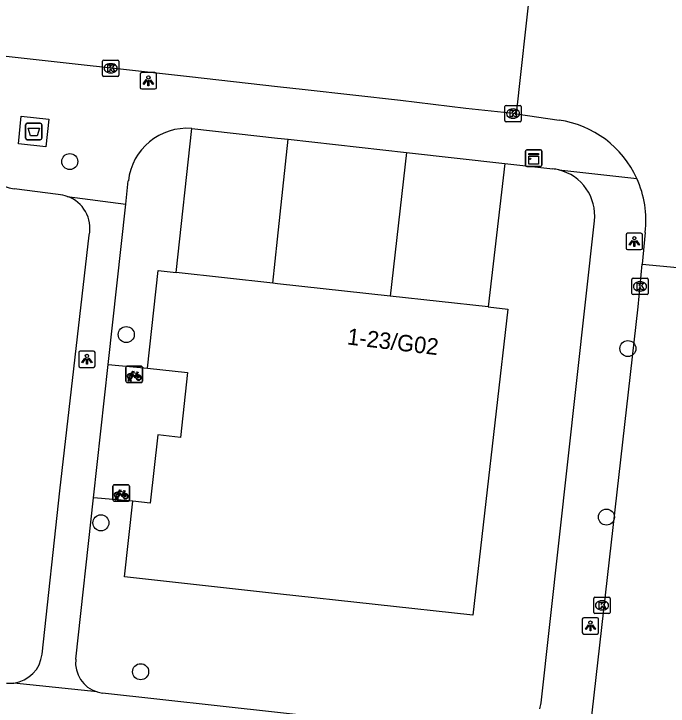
# Model space of a CAD drawing. Extents: x 161928 to 163055, y 386475 to 387428.
# Drawn here: x 162483.94 to 162523.78, y 386907.95 to 386950.11 of the extents above; entities that cross this region are included whole.
import ezdxf

# ---------------------------------------------------------------- set-up
doc = ezdxf.new("R2010")
doc.units = 0
for name, color, linetype in [('IMGEO_Afval_apart_plaats', 7, 'Continuous'), ('IMGEO_Boom', 7, 'Continuous'), ('IMGEO_Fietsenrek', 7, 'Continuous'), ('IMGEO_Kast', 7, 'Continuous'), ('IMGEO_Kolk', 7, 'Continuous'), ('IMGEO_Lichtpunt', 7, 'Continuous'), ('IMGEO_Pand', 7, 'Continuous'), ('IMGEO_Pand_nummerreeks', 7, 'Continuous'), ('IMGEO_Rijbaan_lokaal_gesloten', 7, 'Continuous'), ('IMGEO_Rijbaan_lokaal_open', 7, 'Continuous'), ('IMGEO_Voetpad_gesloten', 7, 'Continuous'), ('IMGEO_Voetpad_open', 7, 'Continuous')]:
    doc.layers.add(name, color=color, linetype=linetype)

msp = doc.modelspace()

# ---------------------------------------------------------------- linework, layer by layer
at = {"layer": 'IMGEO_Afval_apart_plaats'}
for p, q in [((162484.658, 386942.544), (162484.658, 386943.344)), ((162484.658, 386943.344), (162484.658, 386942.544)), ((162484.758, 386943.444), (162485.548, 386943.444)), ((162485.548, 386943.444), (162484.758, 386943.444)), ((162485.648, 386943.344), (162485.648, 386942.544)), ((162485.648, 386942.544), (162485.648, 386943.344)), ((162485.548, 386942.444), (162484.758, 386942.444)), ((162484.758, 386942.444), (162485.548, 386942.444))]:
    msp.add_line(p, q, dxfattribs=at)
msp.add_lwpolyline([(162484.801, 386943.158), (162485.505, 386943.158), (162485.356, 386942.688), (162484.95, 386942.688), (162484.801, 386943.158)], dxfattribs=at)
for centre, start, end in [((162484.758, 386943.344), 90, 180), ((162484.758, 386943.344), 90, 180), ((162485.548, 386943.344), 0, 90), ((162485.548, 386943.344), 360, 90), ((162484.758, 386942.544), 180, 270), ((162484.758, 386942.544), 180, 270), ((162485.548, 386942.544), 270, 0), ((162485.548, 386942.544), 270, 0)]:
    msp.add_arc(centre, 0.1, start, end, dxfattribs=at)
at = {"layer": 'IMGEO_Boom'}
for centre in [(162487.346, 386941.113), (162490.785, 386930.581), (162521.329, 386929.728), (162489.239, 386919.115), (162520.024, 386919.466), (162491.659, 386910.049)]:
    msp.add_circle(centre, 0.489, dxfattribs=at)
at = {"layer": 'IMGEO_Fietsenrek'}
for p, q in [((162490.767, 386927.735), (162490.767, 386928.576)), ((162490.767, 386928.576), (162490.767, 386927.735)), ((162490.842, 386928.66), (162491.683, 386928.66)), ((162491.683, 386928.66), (162490.842, 386928.66)), ((162491.767, 386928.585), (162491.767, 386927.744)), ((162491.767, 386927.744), (162491.767, 386928.585)), ((162491.454, 386928.209), (162491.49, 386928.114)), ((162491.692, 386927.66), (162490.851, 386927.66)), ((162490.851, 386927.66), (162491.692, 386927.66)), ((162490.894, 386927.744), (162490.933, 386927.904)), ((162490.928, 386927.744), (162490.894, 386927.744)), ((162490.963, 386927.892), (162490.928, 386927.744)), ((162491.005, 386927.916), (162491.004, 386927.92)), ((162491.046, 386927.744), (162491.012, 386927.886)), ((162491.036, 386927.927), (162491.037, 386927.92)), ((162491.044, 386927.89), (162491.079, 386927.744)), ((162491.079, 386927.744), (162491.046, 386927.744)), ((162489.975, 386920.508), (162489.975, 386921.349)), ((162489.975, 386921.349), (162489.975, 386920.508)), ((162490.05, 386921.433), (162490.891, 386921.433)), ((162490.891, 386921.433), (162490.05, 386921.433)), ((162490.975, 386921.358), (162490.975, 386920.517)), ((162490.975, 386920.517), (162490.975, 386921.358)), ((162490.662, 386920.982), (162490.698, 386920.887)), ((162490.9, 386920.433), (162490.059, 386920.433)), ((162490.059, 386920.433), (162490.9, 386920.433)), ((162490.102, 386920.517), (162490.141, 386920.677)), ((162490.136, 386920.517), (162490.102, 386920.517)), ((162490.171, 386920.665), (162490.136, 386920.517)), ((162490.213, 386920.689), (162490.212, 386920.693)), ((162490.254, 386920.517), (162490.22, 386920.659)), ((162490.244, 386920.7), (162490.245, 386920.693)), ((162490.252, 386920.663), (162490.287, 386920.517)), ((162490.287, 386920.517), (162490.254, 386920.517))]:
    msp.add_line(p, q, dxfattribs=at)
for points in [[(162491.101, 386928.134), (162491.049, 386928.044), (162491.009, 386928.019), (162491.01, 386928.066), (162491.065, 386928.16)], [(162491.08, 386928.186), (162491.175, 386928.35), (162491.261, 386928.336), (162491.263, 386928.327), (162491.207, 386928.316), (162491.18, 386928.271), (162491.436, 386928.23)], [(162491.376, 386927.942), (162491.326, 386927.942), (162491.135, 386928.193), (162491.116, 386928.161)], [(162491.423, 386928.205), (162491.166, 386928.246), (162491.149, 386928.217), (162491.316, 386927.997), (162491.423, 386928.205)], [(162491.471, 386928.107), (162491.441, 386928.184), (162491.332, 386927.966), (162491.375, 386927.966)], [(162491.405, 386927.966), (162491.525, 386927.965), (162491.481, 386928.079)], [(162491.501, 386928.086), (162491.556, 386927.941), (162491.406, 386927.941)], [(162491.436, 386928.23), (162491.461, 386928.279), (162491.455, 386928.283), (162491.432, 386928.287), (162491.42, 386928.294), (162491.419, 386928.297), (162491.421, 386928.302), (162491.516, 386928.287), (162491.518, 386928.277), (162491.508, 386928.264), (162491.496, 386928.258), (162491.482, 386928.264), (162491.454, 386928.209)], [(162490.309, 386920.907), (162490.257, 386920.817), (162490.217, 386920.792), (162490.218, 386920.839), (162490.273, 386920.933)], [(162490.288, 386920.959), (162490.383, 386921.123), (162490.469, 386921.109), (162490.471, 386921.1), (162490.415, 386921.089), (162490.388, 386921.044), (162490.644, 386921.003)], [(162490.584, 386920.715), (162490.534, 386920.715), (162490.343, 386920.966), (162490.324, 386920.934)], [(162490.631, 386920.978), (162490.374, 386921.019), (162490.357, 386920.99), (162490.524, 386920.77), (162490.631, 386920.978)], [(162490.679, 386920.88), (162490.649, 386920.957), (162490.54, 386920.739), (162490.583, 386920.739)], [(162490.613, 386920.739), (162490.733, 386920.738), (162490.689, 386920.852)], [(162490.709, 386920.859), (162490.764, 386920.714), (162490.614, 386920.714)], [(162490.644, 386921.003), (162490.669, 386921.052), (162490.663, 386921.056), (162490.64, 386921.06), (162490.628, 386921.067), (162490.627, 386921.07), (162490.629, 386921.075), (162490.724, 386921.06), (162490.726, 386921.05), (162490.716, 386921.037), (162490.704, 386921.031), (162490.69, 386921.037), (162490.662, 386920.982)]]:
    msp.add_lwpolyline(points, dxfattribs=at)
for centre, radius, start, end in [((162490.845, 386928.582), 0.0779, 92.4484, 184.2845), ((162490.845, 386928.582), 0.0779, 92.4484, 184.2845), ((162491.689, 386928.582), 0.0779, 2.4484, 94.2845), ((162491.689, 386928.582), 0.0779, 2.4484, 94.2845), ((162491.007, 386928.045), 0.159, 62.6766, 242.1369), ((162491.007, 386928.045), 0.129, 63.3192, 238.903), ((162491.007, 386928.045), 0.129, 283.6043, 43.4302), ((162491.007, 386928.045), 0.159, 283.5766, 46.6042), ((162491.534, 386927.961), 0.159, 113.3408, 178.3217), ((162491.534, 386927.961), 0.159, 187.0065, 105.7708), ((162491.534, 386927.961), 0.129, 113.923, 177.9556), ((162491.534, 386927.961), 0.129, 188.6715, 104.5883), ((162490.845, 386927.738), 0.0779, 182.4484, 274.2845), ((162490.845, 386927.738), 0.0779, 182.4484, 274.2845), ((162490.987, 386927.916), 0.0499, 12.8025, 158.6934), ((162491.007, 386928.045), 0.159, 253.9967, 271.7867), ((162490.987, 386927.916), 0.0174, 12.8025, 163.4502), ((162491.007, 386928.045), 0.129, 253.415, 269.0204), ((162491.689, 386927.738), 0.0779, 272.4484, 4.2845), ((162491.689, 386927.738), 0.0779, 272.4484, 4.2845), ((162490.053, 386921.355), 0.0779, 92.4484, 184.2845), ((162490.053, 386921.355), 0.0779, 92.4484, 184.2845), ((162490.897, 386921.355), 0.0779, 2.4484, 94.2845), ((162490.897, 386921.355), 0.0779, 2.4484, 94.2845), ((162490.215, 386920.818), 0.159, 62.6766, 242.1369), ((162490.215, 386920.818), 0.129, 63.3192, 238.903), ((162490.215, 386920.818), 0.129, 283.6043, 43.4302), ((162490.215, 386920.818), 0.159, 283.5766, 46.6042), ((162490.742, 386920.734), 0.159, 113.3408, 178.3217), ((162490.742, 386920.734), 0.159, 187.0065, 105.7708), ((162490.742, 386920.734), 0.129, 113.923, 177.9556), ((162490.742, 386920.734), 0.129, 188.6715, 104.5883), ((162490.053, 386920.511), 0.0779, 182.4484, 274.2845), ((162490.053, 386920.511), 0.0779, 182.4484, 274.2845), ((162490.195, 386920.689), 0.0499, 12.8025, 158.6934), ((162490.215, 386920.818), 0.159, 253.9967, 271.7867), ((162490.195, 386920.689), 0.0174, 12.8025, 163.4502), ((162490.215, 386920.818), 0.129, 253.415, 269.0204), ((162490.897, 386920.511), 0.0779, 272.4484, 4.2845), ((162490.897, 386920.511), 0.0779, 272.4484, 4.2845)]:
    msp.add_arc(centre, radius, start, end, dxfattribs=at)
at = {"layer": 'IMGEO_Kast'}
for p, q in [((162515.097, 386940.897), (162515.097, 386941.738)), ((162515.097, 386941.738), (162515.097, 386940.897)), ((162515.172, 386941.822), (162516.013, 386941.822)), ((162516.013, 386941.822), (162515.172, 386941.822)), ((162516.097, 386941.747), (162516.097, 386940.906)), ((162516.097, 386940.906), (162516.097, 386941.747)), ((162516.022, 386940.822), (162515.181, 386940.822)), ((162515.181, 386940.822), (162516.022, 386940.822))]:
    msp.add_line(p, q, dxfattribs=at)
for points in [[(162515.292, 386941.612), (162515.892, 386941.612), (162515.892, 386941.527), (162515.292, 386941.527), (162515.292, 386941.612)], [(162515.292, 386941.437), (162515.892, 386941.437), (162515.892, 386940.948), (162515.292, 386940.948), (162515.292, 386941.437)]]:
    msp.add_lwpolyline(points, dxfattribs=at)
msp.add_circle((162515.376, 386941.286), 0.0377, dxfattribs=at)
for centre, start, end in [((162515.175, 386941.744), 92.4484, 184.2845), ((162515.175, 386941.744), 92.4484, 184.2845), ((162516.019, 386941.744), 2.4484, 94.2845), ((162516.019, 386941.744), 2.4484, 94.2845), ((162515.175, 386940.9), 182.4484, 274.2845), ((162515.175, 386940.9), 182.4484, 274.2845), ((162516.019, 386940.9), 272.4484, 4.2845), ((162516.019, 386940.9), 272.4484, 4.2845)]:
    msp.add_arc(centre, 0.0779, start, end, dxfattribs=at)
at = {"layer": 'IMGEO_Kolk'}
for p, q in [((162489.334, 386946.37), (162489.334, 386947.222)), ((162489.409, 386947.296), (162490.261, 386947.296)), ((162489.822, 386947.076), (162489.847, 386947.076)), ((162490.335, 386947.222), (162490.335, 386946.37)), ((162490.261, 386946.296), (162489.409, 386946.296)), ((162489.845, 386946.516), (162489.82, 386946.516)), ((162513.837, 386943.61), (162513.837, 386944.462)), ((162513.912, 386944.536), (162514.764, 386944.536)), ((162514.838, 386944.462), (162514.838, 386943.61)), ((162514.325, 386944.316), (162514.35, 386944.316)), ((162514.348, 386943.756), (162514.323, 386943.756)), ((162514.764, 386943.536), (162513.912, 386943.536)), ((162521.568, 386933.086), (162521.568, 386933.938)), ((162521.643, 386934.012), (162522.495, 386934.012)), ((162522.569, 386933.938), (162522.569, 386933.086)), ((162522.056, 386933.792), (162522.081, 386933.792)), ((162522.079, 386933.232), (162522.054, 386933.232)), ((162522.495, 386933.012), (162521.643, 386933.012)), ((162519.252, 386913.664), (162519.252, 386914.516)), ((162519.327, 386914.59), (162520.179, 386914.59)), ((162520.253, 386914.516), (162520.253, 386913.664)), ((162519.74, 386914.37), (162519.765, 386914.37)), ((162519.763, 386913.81), (162519.738, 386913.81)), ((162520.179, 386913.59), (162519.327, 386913.59))]:
    msp.add_line(p, q, dxfattribs=at)
for points in [[(162489.334, 386946.37), (162489.334, 386947.222)], [(162489.409, 386947.296), (162490.261, 386947.296)], [(162489.655, 386946.996), (162489.778, 386946.996), (162489.778, 386946.845), (162489.908, 386946.996), (162490.072, 386946.996), (162489.926, 386946.845), (162490.079, 386946.596), (162489.927, 386946.596), (162489.842, 386946.76), (162489.778, 386946.693), (162489.778, 386946.596), (162489.655, 386946.596), (162489.655, 386946.996)], [(162490.335, 386947.222), (162490.335, 386946.37)], [(162490.261, 386946.296), (162489.409, 386946.296)], [(162513.837, 386943.61), (162513.837, 386944.462)], [(162513.912, 386944.536), (162514.764, 386944.536)], [(162514.838, 386944.462), (162514.838, 386943.61)], [(162514.158, 386944.236), (162514.281, 386944.236), (162514.281, 386944.085), (162514.411, 386944.236), (162514.575, 386944.236), (162514.429, 386944.085), (162514.582, 386943.836), (162514.43, 386943.836), (162514.345, 386944), (162514.281, 386943.933), (162514.281, 386943.836), (162514.158, 386943.836), (162514.158, 386944.236)], [(162514.764, 386943.536), (162513.912, 386943.536)], [(162521.568, 386933.086), (162521.568, 386933.938)], [(162521.643, 386934.012), (162522.495, 386934.012)], [(162522.569, 386933.938), (162522.569, 386933.086)], [(162521.889, 386933.712), (162522.012, 386933.712), (162522.012, 386933.561), (162522.142, 386933.712), (162522.306, 386933.712), (162522.16, 386933.561), (162522.313, 386933.312), (162522.161, 386933.312), (162522.076, 386933.476), (162522.012, 386933.409), (162522.012, 386933.312), (162521.889, 386933.312), (162521.889, 386933.712)], [(162522.495, 386933.012), (162521.643, 386933.012)], [(162519.252, 386913.664), (162519.252, 386914.516)], [(162519.327, 386914.59), (162520.179, 386914.59)], [(162520.253, 386914.516), (162520.253, 386913.664)], [(162519.573, 386914.29), (162519.696, 386914.29), (162519.696, 386914.139), (162519.826, 386914.29), (162519.99, 386914.29), (162519.844, 386914.139), (162519.997, 386913.89), (162519.845, 386913.89), (162519.76, 386914.054), (162519.696, 386913.987), (162519.696, 386913.89), (162519.573, 386913.89), (162519.573, 386914.29)], [(162520.179, 386913.59), (162519.327, 386913.59)]]:
    msp.add_lwpolyline(points, dxfattribs=at)
for centre, start, end in [((162489.411, 386947.22), 91.552, 178.448), ((162489.411, 386947.22), 91.552, 178.448), ((162490.259, 386947.22), 1.552, 88.448), ((162490.259, 386947.22), 1.552, 88.448), ((162489.411, 386946.372), 181.552, 268.448), ((162489.411, 386946.372), 181.552, 268.448), ((162490.259, 386946.372), 271.552, 358.448), ((162490.259, 386946.372), 271.552, 358.448), ((162513.914, 386944.46), 91.552, 178.448), ((162513.914, 386944.46), 91.552, 178.448), ((162514.762, 386944.46), 1.552, 88.448), ((162514.762, 386944.46), 1.552, 88.448), ((162513.914, 386943.612), 181.552, 268.448), ((162513.914, 386943.612), 181.552, 268.448), ((162514.762, 386943.612), 271.552, 358.448), ((162514.762, 386943.612), 271.552, 358.448), ((162521.645, 386933.936), 91.552, 178.448), ((162521.645, 386933.936), 91.552, 178.448), ((162522.493, 386933.936), 1.552, 88.448), ((162522.493, 386933.936), 1.552, 88.448), ((162521.645, 386933.088), 181.552, 268.448), ((162521.645, 386933.088), 181.552, 268.448), ((162522.493, 386933.088), 271.552, 358.448), ((162522.493, 386933.088), 271.552, 358.448), ((162519.329, 386914.514), 91.552, 178.448), ((162519.329, 386914.514), 91.552, 178.448), ((162520.177, 386914.514), 1.552, 88.448), ((162520.177, 386914.514), 1.552, 88.448), ((162519.329, 386913.666), 181.552, 268.448), ((162519.329, 386913.666), 181.552, 268.448), ((162520.177, 386913.666), 271.552, 358.448), ((162520.177, 386913.666), 271.552, 358.448)]:
    msp.add_arc(centre, 0.0765, start, end, dxfattribs=at)
for centre, major_axis, ratio, start_param, end_param in [((162489.821, 386946.796), (-0.387, 0.002), 0.722429, 4.712389, 7.853982), ((162489.846, 386946.796), (-0.39, 0.002), 0.717154, 1.570796, 4.712389), ((162514.324, 386944.036), (-0.387, 0.002), 0.722429, 4.712389, 7.853982), ((162514.349, 386944.036), (-0.39, 0.002), 0.717154, 1.570796, 4.712389), ((162522.055, 386933.512), (-0.387, 0.002), 0.722429, 4.712389, 7.853982), ((162522.08, 386933.512), (-0.39, 0.002), 0.717154, 1.570796, 4.712389), ((162519.739, 386914.09), (-0.387, 0.002), 0.722429, 4.712389, 7.853982), ((162519.764, 386914.09), (-0.39, 0.002), 0.717154, 1.570796, 4.712389)]:
    msp.add_ellipse(centre, major_axis=major_axis, ratio=ratio, start_param=start_param, end_param=end_param, dxfattribs=at)
at = {"layer": 'IMGEO_Lichtpunt'}
for p, q in [((162492.534, 386946.533), (162491.726, 386946.533)), ((162492.534, 386946.533), (162491.726, 386946.533)), ((162491.632, 386946.438), (162491.632, 386945.631)), ((162491.632, 386946.438), (162491.632, 386945.631)), ((162492.628, 386945.631), (162492.628, 386946.438)), ((162492.628, 386945.631), (162492.628, 386946.438)), ((162491.726, 386945.537), (162492.534, 386945.537)), ((162491.726, 386945.537), (162492.534, 386945.537)), ((162521.222, 386936.652), (162521.222, 386935.845)), ((162521.222, 386936.652), (162521.222, 386935.845)), ((162522.124, 386936.747), (162521.316, 386936.747)), ((162522.124, 386936.747), (162521.316, 386936.747)), ((162522.218, 386935.845), (162522.218, 386936.652)), ((162522.218, 386935.845), (162522.218, 386936.652)), ((162521.316, 386935.751), (162522.124, 386935.751)), ((162521.316, 386935.751), (162522.124, 386935.751)), ((162487.891, 386929.483), (162487.891, 386928.676)), ((162487.891, 386929.483), (162487.891, 386928.676)), ((162488.793, 386929.578), (162487.985, 386929.578)), ((162488.793, 386929.578), (162487.985, 386929.578)), ((162488.887, 386928.676), (162488.887, 386929.483)), ((162488.887, 386928.676), (162488.887, 386929.483)), ((162487.985, 386928.582), (162488.793, 386928.582)), ((162487.985, 386928.582), (162488.793, 386928.582)), ((162518.552, 386913.244), (162518.552, 386912.437)), ((162518.552, 386913.244), (162518.552, 386912.437)), ((162519.454, 386913.339), (162518.646, 386913.339)), ((162519.454, 386913.339), (162518.646, 386913.339)), ((162519.548, 386912.437), (162519.548, 386913.244)), ((162519.548, 386912.437), (162519.548, 386913.244)), ((162518.646, 386912.343), (162519.454, 386912.343)), ((162518.646, 386912.343), (162519.454, 386912.343))]:
    msp.add_line(p, q, dxfattribs=at)
for points in [[(162492.006, 386946.102), (162492.045, 386946.074), (162491.857, 386945.812), (162491.819, 386945.839), (162492.006, 386946.102)], [(162492.108, 386946.054), (162492.155, 386946.054), (162492.155, 386945.732), (162492.108, 386945.732), (162492.108, 386946.054)], [(162492.218, 386946.074), (162492.256, 386946.101), (162492.443, 386945.839), (162492.404, 386945.811), (162492.218, 386946.074)], [(162521.596, 386936.316), (162521.635, 386936.288), (162521.447, 386936.026), (162521.409, 386936.053), (162521.596, 386936.316)], [(162521.698, 386936.268), (162521.745, 386936.268), (162521.745, 386935.946), (162521.698, 386935.946), (162521.698, 386936.268)], [(162521.808, 386936.288), (162521.846, 386936.315), (162522.033, 386936.053), (162521.994, 386936.025), (162521.808, 386936.288)], [(162488.265, 386929.147), (162488.304, 386929.119), (162488.116, 386928.857), (162488.078, 386928.884), (162488.265, 386929.147)], [(162488.367, 386929.099), (162488.414, 386929.099), (162488.414, 386928.777), (162488.367, 386928.777), (162488.367, 386929.099)], [(162488.477, 386929.119), (162488.515, 386929.146), (162488.702, 386928.884), (162488.663, 386928.856), (162488.477, 386929.119)], [(162518.926, 386912.908), (162518.965, 386912.88), (162518.777, 386912.618), (162518.739, 386912.645), (162518.926, 386912.908)], [(162519.028, 386912.86), (162519.075, 386912.86), (162519.075, 386912.538), (162519.028, 386912.538), (162519.028, 386912.86)], [(162519.138, 386912.88), (162519.176, 386912.907), (162519.363, 386912.645), (162519.324, 386912.617), (162519.138, 386912.88)]]:
    msp.add_lwpolyline(points, dxfattribs=at)
for centre in [(162492.131, 386946.236), (162521.721, 386936.45), (162488.39, 386929.281), (162519.051, 386913.042)]:
    msp.add_circle(centre, 0.0994, dxfattribs=at)
for centre, start, end in [((162491.726, 386946.438), 90, 180), ((162491.726, 386946.438), 90, 180), ((162492.534, 386946.438), 0, 90), ((162492.534, 386946.438), 0, 90), ((162491.726, 386945.631), 180, 270), ((162491.726, 386945.631), 180, 270), ((162492.534, 386945.631), 270, 0), ((162492.534, 386945.631), 270, 360), ((162521.316, 386936.652), 90, 180), ((162521.316, 386936.652), 90, 180), ((162522.124, 386936.652), 0, 90), ((162522.124, 386936.652), 0, 90), ((162521.316, 386935.845), 180, 270), ((162521.316, 386935.845), 180, 270), ((162522.124, 386935.845), 270, 0), ((162522.124, 386935.845), 270, 360), ((162487.985, 386929.483), 90, 180), ((162487.985, 386929.483), 90, 180), ((162488.793, 386929.483), 0, 90), ((162488.793, 386929.483), 0, 90), ((162487.985, 386928.676), 180, 270), ((162487.985, 386928.676), 180, 270), ((162488.793, 386928.676), 270, 0), ((162488.793, 386928.676), 270, 360), ((162518.646, 386913.244), 90, 180), ((162518.646, 386913.244), 90, 180), ((162519.454, 386913.244), 0, 90), ((162519.454, 386913.244), 0, 90), ((162518.646, 386912.437), 180, 270), ((162518.646, 386912.437), 180, 270), ((162519.454, 386912.437), 270, 0), ((162519.454, 386912.437), 270, 360)]:
    msp.add_arc(centre, 0.0946, start, end, dxfattribs=at)
at = {"layer": 'IMGEO_Pand'}
for points in [[(162492.075, 386928.533), (162492.731, 386934.481), (162493.823, 386934.361)], [(162499.712, 386933.711), (162493.823, 386934.361)], [(162506.86, 386932.923), (162500, 386933.679), (162499.712, 386933.711)], [(162512.818, 386932.266), (162506.86, 386932.923)], [(162512.818, 386932.266), (162514.013, 386932.134), (162511.886, 386913.487), (162500, 386914.798), (162490.673, 386915.827), (162491.181, 386920.426)], [(162492.075, 386928.533), (162494.522, 386928.264), (162494.088, 386924.318), (162492.697, 386924.472), (162492.239, 386920.308), (162491.181, 386920.426)]]:
    msp.add_lwpolyline(points, dxfattribs=at)
at = {"layer": 'IMGEO_Rijbaan_lokaal_gesloten'}
for points in [[(162514.535, 386944.015), (162513.78, 386944.097), (162511.459, 386944.349), (162507.486, 386944.832), (162501.682, 386945.479), (162500, 386945.666), (162494.629, 386946.268), (162483.095, 386947.562), (162478.208, 386948.11), (162400.518, 386956.742), (162399.39, 386956.85), (162398.138, 386956.975)], [(162511.577, 386840.717), (162521.949, 386932.261), (162522.197, 386934.859)]]:
    msp.add_lwpolyline(points, dxfattribs=at)
at = {"layer": 'IMGEO_Rijbaan_lokaal_open'}
for points in [[(162515.405, 386951.954), (162514.535, 386944.015)], [(162514.535, 386944.015), (162517.136, 386943.638)], [(162522.383, 386936.805), (162522.197, 386934.859)], [(162522.197, 386934.859), (162530.15, 386934.109)]]:
    msp.add_lwpolyline(points, dxfattribs=at)
for centre, radius, start, end in [((162516.268, 386937.542), 6.158, 24.4468, 81.8986), ((162516.258, 386937.538), 6.169, 353.1777, 24.4378)]:
    msp.add_arc(centre, radius, start, end, dxfattribs=at)
at = {"layer": 'IMGEO_Voetpad_gesloten'}
msp.add_lwpolyline([(162484.39, 386943.874), (162486.063, 386943.702), (162485.889, 386942.013), (162484.216, 386942.185), (162484.39, 386943.874)], dxfattribs=at)
at = {"layer": 'IMGEO_Voetpad_open'}
for points in [[(162493.823, 386934.361), (162494.782, 386943.128)], [(162494.782, 386943.128), (162500, 386942.547), (162500.651, 386942.474)], [(162499.712, 386933.711), (162500, 386936.399), (162500.651, 386942.474)], [(162500.651, 386942.474), (162507.856, 386941.668)], [(162507.856, 386941.668), (162506.86, 386932.923)], [(162507.856, 386941.668), (162513.845, 386940.999)], [(162513.845, 386940.999), (162512.818, 386932.266)], [(162513.845, 386940.999), (162516.756, 386940.673)], [(162517.117, 386940.609), (162521.874, 386940.09)], [(162490.754, 386938.519), (162490.91, 386939.934)], [(162486.647, 386939.101), (162483.959, 386939.455)], [(162487.186, 386938.997), (162490.754, 386938.519)], [(162489.681, 386928.761), (162490.754, 386938.519)], [(162516.043, 386908.148), (162519.296, 386937.496)], [(162485.657, 386911.119), (162486.746, 386921.074), (162488.528, 386936.633)], [(162488.787, 386920.641), (162489.681, 386928.761)], [(162489.681, 386928.761), (162492.075, 386928.533)], [(162487.705, 386910.805), (162488.787, 386920.641)], [(162491.181, 386920.426), (162488.787, 386920.641)], [(162489.009, 386908.821), (162483.939, 386909.36)], [(162513.42, 386906.056), (162500, 386907.558), (162489.346, 386908.75)]]:
    msp.add_lwpolyline(points, dxfattribs=at)
for centre, radius, start, end in [((162494.488, 386939.541), 3.599, 85.3099, 173.7283), ((162484.125, 386941.242), 1.795, 185.6295, 264.6897), ((162516.448, 386937.884), 2.806, 76.2004, 83.6931), ((162516.434, 386937.812), 2.879, 353.6965, 76.2851), ((162486.529, 386937.041), 2.063, 71.4346, 86.7234), ((162486.531, 386937.062), 2.042, 347.8619, 71.3037), ((162483.677, 386911.334), 1.991, 277.5528, 353.7984), ((162489.559, 386910.603), 1.865, 173.7899, 252.8406), ((162483.675, 386911.357), 2.015, 264.7654, 277.5363), ((162489.576, 386910.679), 1.942, 253.0166, 263.189), ((162513.605, 386908.438), 2.456, 344.7778, 353.2238)]:
    msp.add_arc(centre, radius, start, end, dxfattribs=at)

# ---------------------------------------------------------------- texts
at = {"layer": 'IMGEO_Pand_nummerreeks'}
msp.add_text('1-23/G02', height=1, rotation=353.1909, dxfattribs=at).set_placement((162504.198, 386929.984))

doc.saveas('drawing.dxf')
